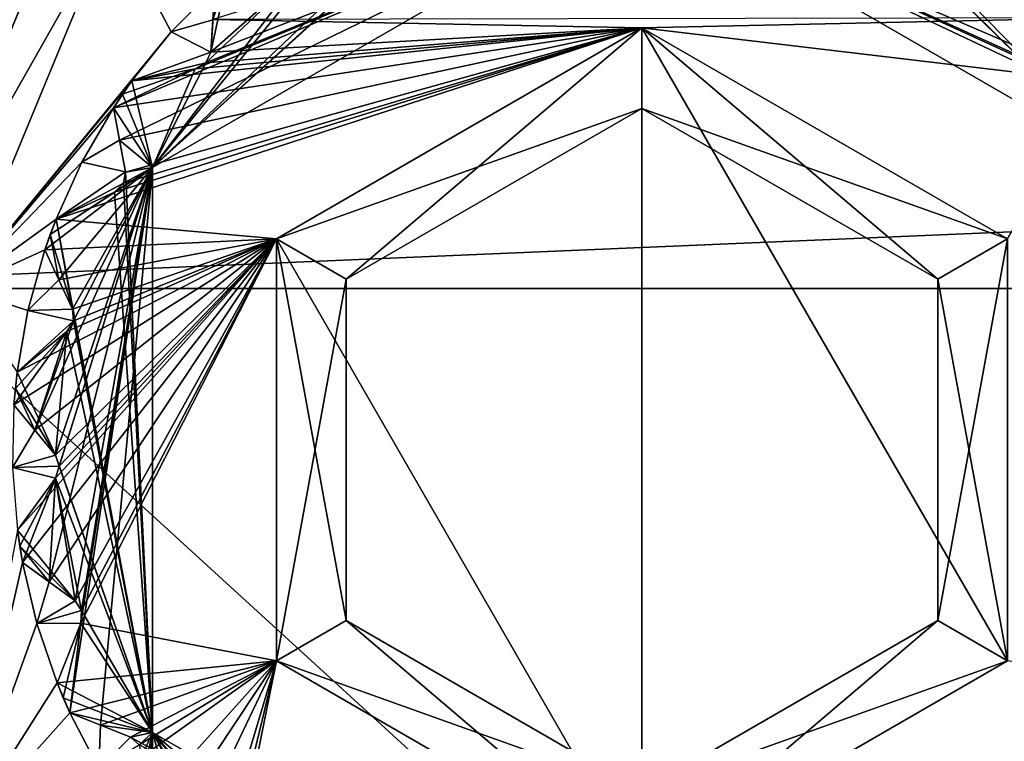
# Model space of a CAD drawing. Header units: metres. Extents: x -205 to 205, y -82 to 82.
# Tile 374 of 426: x 90.63 to 96.73, y 34.69 to 39.16. Entities that reach past the tile are written whole.
import ezdxf

# ---------------------------------------------------------------- set-up
doc = ezdxf.new("R2010")
doc.units = ezdxf.units.M
doc.layers.add('solid_PRT0003', color=7, linetype='CONTINUOUS')

msp = doc.modelspace()

# ---------------------------------------------------------------- linework, layer by layer
at = {"layer": 'solid_PRT0003'}
for points in [[(0, -75), (0, 75), (200, 75)], [(200, -75), (0, -75), (200, 75)], [(172.02478, 41.035542, 108.5), (89.953697, 41.035538, 108.5), (88.489235, 37.5, 108.5)], [(172.02478, 41.035542, 108.5), (88.489235, 37.5, 108.5), (173.489243, 37.5, 108.5)], [(90.963112, 40.026123, 108.410858), (89.916756, 37.5, 108.410858), (91.21051, 39.778721, 75)], [(90.963112, 40.026123, 108.410858), (172.061722, 37.5, 108.410858), (89.916756, 37.5, 108.410858)], [(90.963112, 40.026123, 108.410858), (171.015366, 40.026123, 108.410858), (172.061722, 37.5, 108.410858)], [(91.25267, 38.418465, 26), (94.489235, 40, 26), (91.215141, 38.61903, 26)], [(91.720932, 38.859459, 26), (91.215141, 38.61903, 26), (94.489235, 40, 26)], [(91.25267, 38.418465, 26), (91.458046, 38.249809, 26), (94.489235, 40, 26)], [(91.457962, 38.249664, 55), (93.335007, 39.944965, 55), (94.489235, 40, 55)], [(91.458046, 38.249809, 26), (91.457962, 38.249664, 55), (94.489235, 40, 55)], [(91.458046, 38.249809, 26), (94.489235, 40, 55), (94.489235, 40, 26)], [(91.788712, 38.897884, 26), (91.720932, 38.859459, 26), (94.489235, 40, 26)], [(91.818153, 38.962757, 26), (91.788712, 38.897884, 26), (94.489235, 40, 26)], [(91.831642, 39.165878, 26), (91.818153, 38.962757, 26), (94.489235, 40, 26)], [(94.489235, 40, 55), (97.40892, 38.662285, 55), (97.903175, 38.385479, 55)], [(97.520424, 38.249809, 55), (94.489235, 40, 55), (97.903175, 38.385479, 55)], [(94.489235, 40, 55), (97.35067, 38.703377, 55), (97.40892, 38.662285, 55)], [(94.489235, 40, 55), (97.32563, 38.777149, 55), (97.35067, 38.703377, 55)], [(94.489235, 40, 55), (96.779449, 39.32045, 55), (97.32563, 38.777149, 55)], [(94.489235, 40, 26), (94.489235, 40, 55), (97.520424, 38.249809, 55)], [(97.520508, 38.249664, 26), (94.489235, 40, 26), (97.520424, 38.249809, 55)], [(95.877762, 39.861923, 26), (94.489235, 40, 26), (97.520508, 38.249664, 26)], [(91.457962, 38.249664, 55), (93.277931, 39.902271, 55), (93.335007, 39.944965, 55)], [(91.457962, 38.249664, 55), (93.200035, 39.901249, 55), (93.277931, 39.902271, 55)], [(91.457962, 38.249664, 55), (92.469879, 39.494141, 55), (93.200035, 39.901249, 55)], [(95.935257, 39.809338, 26), (95.877762, 39.861923, 26), (97.520508, 38.249664, 26)], [(89.916756, 37.5, 108.410858), (90.26664, 37.5, 75), (91.21051, 39.778721, 75)], [(91.572823, 39.08931, 75), (91.21051, 39.778721, 75), (90.26664, 37.5, 75)], [(91.572823, 39.08931, 75), (91.844978, 39.366692, 75), (91.21051, 39.778721, 75)], [(96.006042, 39.801384, 26), (95.935257, 39.809338, 26), (97.520508, 38.249664, 26)], [(96.712822, 39.34576, 26), (96.006042, 39.801384, 26), (97.520508, 38.249664, 26)], [(91.457962, 38.249664, 55), (92.394676, 39.473778, 55), (92.469879, 39.494141, 55)], [(91.457962, 38.249664, 55), (91.788704, 38.897881, 55), (92.394676, 39.473778, 55)], [(91.788704, 38.897881, 55), (91.818153, 38.962795, 55), (92.394676, 39.473778, 55)], [(91.818153, 38.962795, 55), (91.920349, 39.434418, 55), (92.394676, 39.473778, 55)], [(91.818153, 38.962795, 55), (91.831459, 39.163116, 55), (91.920349, 39.434418, 55)], [(91.831459, 39.163116, 55), (91.844978, 39.366692, 55), (91.920349, 39.434418, 55)], [(91.844978, 39.366692, 55), (91.844978, 39.366692, 75), (91.572823, 39.08931, 75)], [(91.844978, 39.366692, 6), (91.572823, 39.08931, 75), (91.572823, 39.08931, 6)], [(91.844978, 39.366692, 26), (91.572823, 39.08931, 75), (91.844978, 39.366692, 6)], [(91.844978, 39.366692, 55), (91.572823, 39.08931, 75), (91.844978, 39.366692, 26)], [(91.831459, 39.163116, 6), (91.844978, 39.366692, 6), (91.572823, 39.08931, 6)], [(91.844978, 39.366692, 55), (91.818153, 38.962757, 75), (91.831642, 39.165878, 75)], [(91.831459, 39.163116, 55), (91.818153, 38.962757, 75), (91.844978, 39.366692, 55)], [(91.818153, 38.962757, 26), (91.844978, 39.366692, 6), (91.831459, 39.163116, 6)], [(91.831642, 39.165878, 26), (91.844978, 39.366692, 6), (91.818153, 38.962757, 26)], [(96.779411, 39.32045, 26), (96.712822, 39.34576, 26), (97.520508, 38.249664, 26)], [(91.818153, 38.962795, 6), (91.831459, 39.163116, 6), (91.572823, 39.08931, 6)], [(94.489235, 39.114895, 75), (91.831642, 39.165878, 75), (91.818153, 38.962757, 75)], [(91.818153, 38.962795, 55), (91.818153, 38.962757, 75), (91.831459, 39.163116, 55)], [(91.818153, 38.962757, 26), (91.831459, 39.163116, 6), (91.818153, 38.962795, 6)], [(94.489235, 39.114895, 75), (97.327019, 39.175255, 75), (91.831642, 39.165878, 75)], [(94.489235, 39.114895, 75), (97.32563, 38.777149, 75), (97.327019, 39.175255, 75)], [(94.489235, 39.114895, 75), (91.22113, 38.096882, 75), (90.860321, 37.928635, 75)], [(92.224663, 37.80743, 75), (94.489235, 39.114895, 75), (90.860321, 37.928635, 75)], [(94.489235, 39.114895, 75), (91.32962, 38.786224, 75), (91.215141, 38.61903, 75)], [(94.489235, 39.114895, 75), (91.215141, 38.61903, 75), (91.25267, 38.418465, 75)], [(94.489235, 39.114895, 75), (91.277222, 38.150955, 75), (91.22113, 38.096882, 75)], [(94.489235, 39.114895, 75), (91.25267, 38.418465, 75), (91.289604, 38.221115, 75)], [(94.489235, 39.114895, 75), (91.289604, 38.221115, 75), (91.277222, 38.150955, 75)], [(94.489235, 39.114895, 75), (91.720932, 38.859459, 75), (91.32962, 38.786224, 75)], [(94.489235, 39.114895, 75), (91.788712, 38.897884, 75), (91.720932, 38.859459, 75)], [(94.489235, 39.114895, 75), (91.818153, 38.962757, 75), (91.788712, 38.897884, 75)], [(94.489235, 38.615002, 74.500084), (94.489235, 39.114895, 75), (92.224663, 37.80743, 75)], [(92.224663, 37.80743, 6), (94.489235, 33.885105, 6), (94.489235, 39.114895, 6)], [(92.657593, 37.557503, 6.499915), (92.224663, 37.80743, 6), (94.489235, 39.114895, 6)], [(94.489235, 38.615002, 6.499915), (92.657593, 37.557503, 6.499915), (94.489235, 39.114895, 6)], [(94.489235, 39.114895, 75), (96.753807, 37.80743, 75), (97.32563, 38.777149, 75)], [(96.320877, 37.557503, 74.500084), (96.753807, 37.80743, 75), (94.489235, 39.114895, 75)], [(96.320877, 37.557503, 74.500084), (94.489235, 39.114895, 75), (94.489235, 38.615002, 74.500084)], [(96.753807, 35.19257, 6), (96.753807, 37.80743, 6), (94.489235, 39.114895, 6)], [(94.489235, 38.615002, 6.499915), (94.489235, 39.114895, 6), (96.753807, 37.80743, 6)], [(94.489235, 33.885105, 6), (96.753807, 35.19257, 6), (94.489235, 39.114895, 6)], [(91.32962, 38.786224, 75), (91.572823, 39.08931, 75), (90.26664, 37.5, 75)], [(91.572823, 39.08931, 6), (91.572823, 39.08931, 75), (91.32962, 38.786224, 75)], [(91.32962, 38.786224, 55), (91.572823, 39.08931, 6), (91.32962, 38.786224, 75)], [(91.818153, 38.962795, 6), (91.572823, 39.08931, 6), (91.32962, 38.786224, 6)], [(91.32962, 38.786224, 26), (91.32962, 38.786224, 6), (91.572823, 39.08931, 6)], [(91.32962, 38.786224, 55), (91.32962, 38.786224, 26), (91.572823, 39.08931, 6)], [(91.788704, 38.897881, 6), (91.818153, 38.962795, 6), (91.32962, 38.786224, 6)], [(91.788704, 38.897881, 55), (91.818153, 38.962757, 75), (91.818153, 38.962795, 55)], [(91.818153, 38.962757, 26), (91.818153, 38.962795, 6), (91.788704, 38.897881, 6)], [(91.788704, 38.897881, 55), (91.788712, 38.897884, 75), (91.818153, 38.962757, 75)], [(91.818153, 38.962757, 26), (91.788704, 38.897881, 6), (91.788712, 38.897884, 26)], [(91.720932, 38.859459, 26), (91.271294, 38.703373, 26), (91.215141, 38.61903, 26)], [(91.720932, 38.859459, 26), (91.32962, 38.786224, 26), (91.271294, 38.703373, 26)], [(91.720932, 38.859459, 6), (91.788704, 38.897881, 6), (91.32962, 38.786224, 6)], [(91.720932, 38.859459, 55), (91.32962, 38.786224, 75), (91.720932, 38.859459, 75)], [(91.720932, 38.859459, 55), (91.32962, 38.786224, 55), (91.32962, 38.786224, 75)], [(91.32962, 38.786224, 26), (91.720932, 38.859459, 6), (91.32962, 38.786224, 6)], [(91.720932, 38.859459, 26), (91.720932, 38.859459, 6), (91.32962, 38.786224, 26)], [(91.457962, 38.249664, 55), (91.32962, 38.786224, 55), (91.720932, 38.859459, 55)], [(91.457962, 38.249664, 55), (91.720932, 38.859459, 55), (91.788704, 38.897881, 55)], [(91.720932, 38.859459, 55), (91.720932, 38.859459, 75), (91.788712, 38.897884, 75)], [(91.720932, 38.859459, 55), (91.788712, 38.897884, 75), (91.788704, 38.897881, 55)], [(91.788712, 38.897884, 26), (91.788704, 38.897881, 6), (91.720932, 38.859459, 6)], [(91.788712, 38.897884, 26), (91.720932, 38.859459, 6), (91.720932, 38.859459, 26)], [(91.215141, 38.61903, 75), (91.32962, 38.786224, 75), (90.26664, 37.5, 75)], [(91.271294, 38.703373, 55), (91.271294, 38.703373, 26), (91.32962, 38.786224, 26)], [(91.32962, 38.786224, 55), (91.271294, 38.703373, 55), (91.32962, 38.786224, 26)], [(91.457962, 38.249664, 55), (91.271294, 38.703373, 55), (91.32962, 38.786224, 55)], [(91.215141, 38.61903, 55), (91.215141, 38.61903, 26), (91.271294, 38.703373, 26)], [(91.271294, 38.703373, 55), (91.215141, 38.61903, 55), (91.271294, 38.703373, 26)], [(91.457962, 38.249664, 55), (91.215141, 38.61903, 55), (91.271294, 38.703373, 55)], [(91.020515, 38.282681, 75), (91.215141, 38.61903, 75), (90.26664, 37.5, 75)], [(91.215141, 38.61903, 55), (91.215141, 38.61903, 75), (91.020515, 38.282681, 75)], [(91.215141, 38.61903, 6), (91.020515, 38.282681, 75), (91.020515, 38.282681, 6)], [(91.215141, 38.61903, 26), (91.020515, 38.282681, 75), (91.215141, 38.61903, 6)], [(91.215141, 38.61903, 55), (91.020515, 38.282681, 75), (91.215141, 38.61903, 26)], [(91.25267, 38.418488, 6), (91.215141, 38.61903, 6), (91.020515, 38.282681, 6)], [(91.215141, 38.61903, 55), (91.25267, 38.418465, 75), (91.215141, 38.61903, 75)], [(91.215141, 38.61903, 55), (91.289604, 38.221115, 75), (91.25267, 38.418465, 75)], [(91.25267, 38.418488, 55), (91.289604, 38.221115, 75), (91.215141, 38.61903, 55)], [(91.289604, 38.221115, 26), (91.215141, 38.61903, 6), (91.25267, 38.418488, 6)], [(91.25267, 38.418465, 26), (91.215141, 38.61903, 26), (91.215141, 38.61903, 6)], [(91.25267, 38.418465, 26), (91.215141, 38.61903, 6), (91.289604, 38.221115, 26)], [(91.457962, 38.249664, 55), (91.25267, 38.418488, 55), (91.215141, 38.61903, 55)], [(92.657593, 37.557503, 74.500084), (94.489235, 38.615002, 74.500084), (92.224663, 37.80743, 75)], [(92.657593, 37.557503, 74.500084), (92.657593, 37.557503, 6.499915), (94.489235, 38.615002, 6.499915)], [(92.657593, 37.557503, 74.500084), (94.489235, 38.615002, 6.499915), (94.489235, 38.615002, 74.500084)], [(96.320877, 37.557503, 6.499915), (94.489235, 38.615002, 6.499915), (96.753807, 37.80743, 6)], [(94.489235, 38.615002, 74.500084), (94.489235, 38.615002, 6.499915), (96.320877, 37.557503, 6.499915)], [(96.320877, 37.557503, 74.500084), (94.489235, 38.615002, 74.500084), (96.320877, 37.557503, 6.499915)], [(91.289597, 38.221153, 6), (91.25267, 38.418488, 6), (91.020515, 38.282681, 6)], [(91.289597, 38.221153, 55), (91.289604, 38.221115, 75), (91.25267, 38.418488, 55)], [(91.289604, 38.221115, 26), (91.25267, 38.418488, 6), (91.289597, 38.221153, 6)], [(91.457962, 38.249664, 55), (91.289597, 38.221153, 55), (91.25267, 38.418488, 55)], [(91.25267, 38.418465, 26), (91.289604, 38.221115, 26), (91.458046, 38.249809, 26)], [(90.860321, 37.928635, 75), (91.020515, 38.282681, 75), (90.26664, 37.5, 75)], [(90.728783, 36.621937, 26), (90.856224, 36.466789, 26), (91.458046, 38.249809, 26)], [(90.96756, 37.300293, 26), (90.728783, 36.621937, 26), (91.458046, 38.249809, 26)], [(91.458046, 38.249809, 26), (90.824432, 37.833878, 26), (90.791016, 37.738224, 26)], [(90.877251, 37.553291, 26), (91.458046, 38.249809, 26), (90.791016, 37.738224, 26)], [(90.816605, 35.682922, 26), (90.978622, 35.564342, 26), (91.458046, 38.249809, 26)], [(90.856071, 36.32494, 26), (90.816605, 35.682922, 26), (91.458046, 38.249809, 26)], [(91.22113, 38.096882, 26), (90.824432, 37.833878, 26), (91.458046, 38.249809, 26)], [(90.879173, 36.399345, 26), (90.856071, 36.32494, 26), (91.458046, 38.249809, 26)], [(90.856224, 36.466789, 26), (90.879173, 36.399345, 26), (91.458046, 38.249809, 26)], [(91.020515, 38.282681, 6), (91.020515, 38.282681, 75), (90.860321, 37.928635, 75)], [(90.860321, 37.928635, 55), (91.020515, 38.282681, 6), (90.860321, 37.928635, 75)], [(91.289597, 38.221153, 6), (91.020515, 38.282681, 6), (90.860321, 37.928635, 6)], [(90.860321, 37.928635, 26), (90.860321, 37.928635, 6), (91.020515, 38.282681, 6)], [(90.860321, 37.928635, 55), (90.860321, 37.928635, 26), (91.020515, 38.282681, 6)], [(90.877251, 37.553291, 26), (90.962105, 37.371326, 26), (91.458046, 38.249809, 26)], [(91.135185, 34.795246, 26), (91.458046, 38.249809, 26), (90.945732, 34.871021, 26)], [(91.013748, 35.426907, 26), (90.945732, 34.871021, 26), (91.458046, 38.249809, 26)], [(90.962105, 37.371326, 26), (90.96756, 37.300293, 26), (91.458046, 38.249809, 26)], [(90.978622, 35.564342, 26), (91.017624, 35.504723, 26), (91.458046, 38.249809, 26)], [(91.017624, 35.504723, 26), (91.013748, 35.426907, 26), (91.458046, 38.249809, 26)], [(91.135185, 34.795246, 26), (91.457962, 34.750336, 26), (91.458046, 38.249809, 26)], [(91.277222, 38.150955, 26), (91.22113, 38.096882, 26), (91.458046, 38.249809, 26)], [(91.289604, 38.221115, 26), (91.277222, 38.150955, 26), (91.458046, 38.249809, 26)], [(91.457962, 38.249664, 55), (91.458046, 34.750191, 55), (91.289597, 38.221153, 55)], [(91.458046, 38.249809, 26), (91.457962, 34.750336, 26), (91.457962, 38.249664, 55)], [(91.457962, 34.750336, 26), (91.458046, 34.750191, 55), (91.457962, 38.249664, 55)], [(91.277222, 38.150955, 6), (91.289597, 38.221153, 6), (90.860321, 37.928635, 6)], [(91.277222, 38.150955, 55), (91.289604, 38.221115, 75), (91.289597, 38.221153, 55)], [(91.289604, 38.221115, 26), (91.289597, 38.221153, 6), (91.277222, 38.150955, 6)], [(91.458046, 34.750191, 55), (91.277222, 38.150955, 55), (91.289597, 38.221153, 55)], [(91.277222, 38.150955, 55), (91.277222, 38.150955, 75), (91.289604, 38.221115, 75)], [(91.289604, 38.221115, 26), (91.277222, 38.150955, 6), (91.277222, 38.150955, 26)], [(91.22113, 38.096882, 6), (91.277222, 38.150955, 6), (90.860321, 37.928635, 6)], [(91.22113, 38.096882, 55), (91.22113, 38.096882, 75), (91.277222, 38.150955, 75)], [(91.22113, 38.096882, 55), (91.277222, 38.150955, 75), (91.277222, 38.150955, 55)], [(91.277222, 38.150955, 26), (91.277222, 38.150955, 6), (91.22113, 38.096882, 6)], [(91.277222, 38.150955, 26), (91.22113, 38.096882, 6), (91.22113, 38.096882, 26)], [(91.458046, 34.750191, 55), (91.22113, 38.096882, 55), (91.277222, 38.150955, 55)], [(91.22113, 38.096882, 26), (90.860321, 37.928635, 26), (90.824432, 37.833878, 26)], [(91.22113, 38.096882, 55), (90.860321, 37.928635, 75), (91.22113, 38.096882, 75)], [(91.22113, 38.096882, 55), (90.860321, 37.928635, 55), (90.860321, 37.928635, 75)], [(90.860321, 37.928635, 26), (91.22113, 38.096882, 6), (90.860321, 37.928635, 6)], [(91.22113, 38.096882, 26), (91.22113, 38.096882, 6), (90.860321, 37.928635, 26)], [(91.458046, 34.750191, 55), (90.860321, 37.928635, 55), (91.22113, 38.096882, 55)], [(90.791016, 37.738224, 75), (90.860321, 37.928635, 75), (90.26664, 37.5, 75)], [(92.224663, 37.80743, 75), (90.860321, 37.928635, 75), (90.791016, 37.738224, 75)], [(90.824432, 37.833878, 55), (90.824432, 37.833878, 26), (90.860321, 37.928635, 26)], [(90.860321, 37.928635, 55), (90.824432, 37.833878, 55), (90.860321, 37.928635, 26)], [(90.96209, 37.371361, 55), (90.824432, 37.833878, 55), (90.860321, 37.928635, 55)], [(91.458046, 34.750191, 55), (90.96209, 37.371361, 55), (90.860321, 37.928635, 55)], [(90.791016, 37.738224, 55), (90.791016, 37.738224, 26), (90.824432, 37.833878, 26)], [(90.824432, 37.833878, 55), (90.791016, 37.738224, 55), (90.824432, 37.833878, 26)], [(90.877243, 37.553314, 55), (90.791016, 37.738224, 55), (90.824432, 37.833878, 55)], [(90.96209, 37.371361, 55), (90.877243, 37.553314, 55), (90.824432, 37.833878, 55)], [(92.224663, 37.80743, 75), (90.619041, 36.981277, 75), (90.599274, 36.779613, 75)], [(92.224663, 37.80743, 75), (90.599274, 36.779613, 75), (90.728783, 36.621937, 75)], [(92.224663, 37.80743, 75), (90.926682, 37.233971, 75), (90.619041, 36.981277, 75)], [(92.224663, 37.80743, 75), (90.856071, 36.32494, 75), (90.620949, 36.003681, 75)], [(92.224663, 37.80743, 75), (90.620949, 36.003681, 75), (90.651947, 35.803432, 75)], [(92.224663, 37.80743, 75), (90.651947, 35.803432, 75), (90.816605, 35.682922, 75)], [(92.224663, 37.80743, 75), (90.728783, 36.621937, 75), (90.856224, 36.466789, 75)], [(92.224663, 37.80743, 75), (90.791016, 37.738224, 75), (90.877251, 37.553291, 75)], [(92.224663, 37.80743, 75), (90.816605, 35.682922, 75), (90.978622, 35.564342, 75)], [(92.224663, 37.80743, 75), (90.879173, 36.399345, 75), (90.856071, 36.32494, 75)], [(92.224663, 37.80743, 75), (90.856224, 36.466789, 75), (90.879173, 36.399345, 75)], [(92.224663, 37.80743, 75), (90.877251, 37.553291, 75), (90.962105, 37.371326, 75)], [(92.224663, 37.80743, 75), (90.96756, 37.300293, 75), (90.926682, 37.233971, 75)], [(92.224663, 37.80743, 75), (90.962105, 37.371326, 75), (90.96756, 37.300293, 75)], [(92.224663, 37.80743, 75), (90.978622, 35.564342, 75), (91.017624, 35.504723, 75)], [(92.224663, 37.80743, 75), (91.017624, 35.504723, 75), (91.013748, 35.426907, 75)], [(92.224663, 35.19257, 75), (92.224663, 37.80743, 75), (91.013748, 35.426907, 75)], [(92.657593, 37.557503, 74.500084), (92.224663, 37.80743, 75), (92.224663, 35.19257, 75)], [(92.224663, 37.80743, 6), (92.224663, 35.19257, 6), (94.489235, 33.885105, 6)], [(92.657593, 35.442497, 6.499915), (92.224663, 35.19257, 6), (92.224663, 37.80743, 6)], [(92.657593, 37.557503, 6.499915), (92.657593, 35.442497, 6.499915), (92.224663, 37.80743, 6)], [(96.320877, 35.442497, 74.500084), (96.753807, 35.19257, 75), (96.753807, 37.80743, 75)], [(96.320877, 35.442497, 74.500084), (96.753807, 37.80743, 75), (96.320877, 37.557503, 74.500084)], [(96.320877, 37.557503, 6.499915), (96.753807, 37.80743, 6), (96.753807, 35.19257, 6)], [(90.686157, 37.36404, 75), (90.791016, 37.738224, 75), (90.26664, 37.5, 75)], [(90.791016, 37.738224, 55), (90.791016, 37.738224, 75), (90.686157, 37.36404, 75)], [(90.791016, 37.738224, 6), (90.686157, 37.36404, 75), (90.686157, 37.36404, 6)], [(90.791016, 37.738224, 26), (90.686157, 37.36404, 75), (90.791016, 37.738224, 6)], [(90.791016, 37.738224, 55), (90.686157, 37.36404, 75), (90.791016, 37.738224, 26)], [(90.877243, 37.553314, 6), (90.791016, 37.738224, 6), (90.686157, 37.36404, 6)], [(90.791016, 37.738224, 55), (90.877251, 37.553291, 75), (90.791016, 37.738224, 75)], [(90.791016, 37.738224, 55), (90.962105, 37.371326, 75), (90.877251, 37.553291, 75)], [(90.877243, 37.553314, 55), (90.962105, 37.371326, 75), (90.791016, 37.738224, 55)], [(90.962105, 37.371326, 26), (90.791016, 37.738224, 6), (90.877243, 37.553314, 6)], [(90.877251, 37.553291, 26), (90.791016, 37.738224, 26), (90.791016, 37.738224, 6)], [(90.877251, 37.553291, 26), (90.791016, 37.738224, 6), (90.962105, 37.371326, 26)], [(90.96209, 37.371361, 6), (90.877243, 37.553314, 6), (90.686157, 37.36404, 6)], [(90.96209, 37.371361, 55), (90.962105, 37.371326, 75), (90.877243, 37.553314, 55)], [(90.962105, 37.371326, 26), (90.877243, 37.553314, 6), (90.96209, 37.371361, 6)], [(92.657593, 37.557503, 74.500084), (92.224663, 35.19257, 75), (92.657593, 35.442497, 74.500084)], [(92.657593, 35.442497, 74.500084), (92.657593, 35.442497, 6.499915), (92.657593, 37.557503, 6.499915)], [(92.657593, 37.557503, 74.500084), (92.657593, 35.442497, 74.500084), (92.657593, 37.557503, 6.499915)], [(96.320877, 35.442497, 6.499915), (96.320877, 37.557503, 6.499915), (96.753807, 35.19257, 6)], [(96.320877, 37.557503, 74.500084), (96.320877, 37.557503, 6.499915), (96.320877, 35.442497, 6.499915)], [(96.320877, 35.442497, 74.500084), (96.320877, 37.557503, 74.500084), (96.320877, 35.442497, 6.499915)], [(88.489235, -37.5, 108.5), (173.489243, 37.5, 108.5), (88.489235, 37.5, 108.5)], [(88.489235, -37.5, 108.5), (173.489243, -37.5, 108.5), (173.489243, 37.5, 108.5)], [(172.061722, -37.5, 108.410858), (89.916756, -37.5, 108.410858), (89.916756, 37.5, 108.410858)], [(172.061722, 37.5, 108.410858), (172.061722, -37.5, 108.410858), (89.916756, 37.5, 108.410858)], [(90.619041, 36.981277, 75), (90.686157, 37.36404, 75), (90.26664, 37.5, 75)], [(90.686157, 37.36404, 6), (90.686157, 37.36404, 75), (90.619041, 36.981277, 75)], [(90.619041, 36.981277, 55), (90.686157, 37.36404, 6), (90.619041, 36.981277, 75)], [(90.967552, 37.300289, 6), (90.686157, 37.36404, 6), (90.619041, 36.981277, 6)], [(90.619041, 36.981277, 26), (90.619041, 36.981277, 6), (90.686157, 37.36404, 6)], [(90.619041, 36.981277, 55), (90.619041, 36.981277, 26), (90.686157, 37.36404, 6)], [(90.967552, 37.300289, 6), (90.96209, 37.371361, 6), (90.686157, 37.36404, 6)], [(90.967552, 37.300289, 55), (90.962105, 37.371326, 75), (90.96209, 37.371361, 55)], [(90.962105, 37.371326, 26), (90.96209, 37.371361, 6), (90.967552, 37.300289, 6)], [(91.458046, 34.750191, 55), (90.967552, 37.300289, 55), (90.96209, 37.371361, 55)], [(90.967552, 37.300289, 55), (90.96756, 37.300293, 75), (90.962105, 37.371326, 75)], [(90.962105, 37.371326, 26), (90.967552, 37.300289, 6), (90.96756, 37.300293, 26)], [(90.926682, 37.233971, 6), (90.967552, 37.300289, 6), (90.619041, 36.981277, 6)], [(90.96756, 37.300293, 26), (90.926682, 37.233971, 26), (90.728783, 36.621937, 26)], [(90.926682, 37.233971, 55), (90.926682, 37.233971, 75), (90.96756, 37.300293, 75)], [(90.926682, 37.233971, 55), (90.96756, 37.300293, 75), (90.967552, 37.300289, 55)], [(90.96756, 37.300293, 26), (90.967552, 37.300289, 6), (90.926682, 37.233971, 6)], [(90.96756, 37.300293, 26), (90.926682, 37.233971, 6), (90.926682, 37.233971, 26)], [(91.458046, 34.750191, 55), (90.926682, 37.233971, 55), (90.967552, 37.300289, 55)], [(90.926682, 37.233971, 26), (90.607849, 36.880573, 26), (90.599274, 36.779613, 26)], [(90.926682, 37.233971, 26), (90.599274, 36.779613, 26), (90.728783, 36.621937, 26)], [(90.926682, 37.233971, 26), (90.619041, 36.981277, 26), (90.607849, 36.880573, 26)], [(90.926682, 37.233971, 55), (90.619041, 36.981277, 75), (90.926682, 37.233971, 75)], [(90.926682, 37.233971, 55), (90.619041, 36.981277, 55), (90.619041, 36.981277, 75)], [(90.619041, 36.981277, 26), (90.926682, 37.233971, 6), (90.619041, 36.981277, 6)], [(90.926682, 37.233971, 26), (90.926682, 37.233971, 6), (90.619041, 36.981277, 26)], [(90.856201, 36.46682, 55), (90.619041, 36.981277, 55), (90.926682, 37.233971, 55)], [(91.458046, 34.750191, 55), (90.856201, 36.46682, 55), (90.926682, 37.233971, 55)], [(90.856201, 36.46682, 55), (90.607849, 36.880573, 55), (90.619041, 36.981277, 55)], [(90.728775, 36.621956, 55), (90.599274, 36.779613, 55), (90.607849, 36.880573, 55)], [(90.856201, 36.46682, 55), (90.728775, 36.621956, 55), (90.607849, 36.880573, 55)], [(90.728775, 36.621956, 6), (90.599274, 36.779613, 6), (90.590759, 36.391106, 6)], [(90.599274, 36.779613, 55), (90.728783, 36.621937, 75), (90.599274, 36.779613, 75)], [(90.599274, 36.779613, 55), (90.856224, 36.466789, 75), (90.728783, 36.621937, 75)], [(90.728775, 36.621956, 55), (90.856224, 36.466789, 75), (90.599274, 36.779613, 55)], [(90.856224, 36.466789, 26), (90.599274, 36.779613, 6), (90.728775, 36.621956, 6)], [(90.728783, 36.621937, 26), (90.599274, 36.779613, 26), (90.599274, 36.779613, 6)], [(90.728783, 36.621937, 26), (90.599274, 36.779613, 6), (90.856224, 36.466789, 26)], [(90.856201, 36.46682, 6), (90.728775, 36.621956, 6), (90.590759, 36.391106, 6)], [(90.856201, 36.46682, 55), (90.856224, 36.466789, 75), (90.728775, 36.621956, 55)], [(90.856224, 36.466789, 26), (90.728775, 36.621956, 6), (90.856201, 36.46682, 6)], [(90.879173, 36.399342, 6), (90.856201, 36.46682, 6), (90.590759, 36.391106, 6)], [(90.879173, 36.399342, 55), (90.856224, 36.466789, 75), (90.856201, 36.46682, 55)], [(90.856224, 36.466789, 26), (90.856201, 36.46682, 6), (90.879173, 36.399342, 6)], [(91.458046, 34.750191, 55), (90.879173, 36.399342, 55), (90.856201, 36.46682, 55)], [(90.879173, 36.399342, 55), (90.879173, 36.399345, 75), (90.856224, 36.466789, 75)], [(90.856224, 36.466789, 26), (90.879173, 36.399342, 6), (90.879173, 36.399345, 26)], [(90.856071, 36.32494, 6), (90.879173, 36.399342, 6), (90.590759, 36.391106, 6)], [(90.856071, 36.32494, 6), (90.590759, 36.391106, 6), (90.620949, 36.003681, 6)], [(90.856071, 36.32494, 55), (90.856071, 36.32494, 75), (90.879173, 36.399345, 75)], [(90.856071, 36.32494, 55), (90.879173, 36.399345, 75), (90.879173, 36.399342, 55)], [(90.879173, 36.399345, 26), (90.879173, 36.399342, 6), (90.856071, 36.32494, 6)], [(90.879173, 36.399345, 26), (90.856071, 36.32494, 6), (90.856071, 36.32494, 26)], [(91.458046, 34.750191, 55), (90.856071, 36.32494, 55), (90.879173, 36.399342, 55)], [(90.856071, 36.32494, 55), (90.620949, 36.003681, 75), (90.856071, 36.32494, 75)], [(90.856071, 36.32494, 55), (90.620949, 36.003681, 55), (90.620949, 36.003681, 75)], [(90.620949, 36.003681, 26), (90.856071, 36.32494, 6), (90.620949, 36.003681, 6)], [(90.856071, 36.32494, 26), (90.856071, 36.32494, 6), (90.620949, 36.003681, 26)], [(90.856071, 36.32494, 26), (90.620949, 36.003681, 26), (90.635147, 35.903355, 26)], [(90.978592, 35.564365, 55), (90.620949, 36.003681, 55), (90.856071, 36.32494, 55)], [(90.856071, 36.32494, 26), (90.635147, 35.903355, 26), (90.651947, 35.803432, 26)], [(90.856071, 36.32494, 26), (90.651947, 35.803432, 26), (90.816605, 35.682922, 26)], [(91.017624, 35.504719, 55), (90.978592, 35.564365, 55), (90.856071, 36.32494, 55)], [(91.458046, 34.750191, 55), (91.017624, 35.504719, 55), (90.856071, 36.32494, 55)], [(90.651947, 35.803432, 75), (90.620949, 36.003681, 75), (90.26664, 34.11261, 75)], [(90.635147, 35.903355, 55), (90.635147, 35.903355, 26), (90.620949, 36.003681, 26)], [(90.620949, 36.003681, 55), (90.635147, 35.903355, 55), (90.620949, 36.003681, 26)], [(90.978592, 35.564365, 55), (90.635147, 35.903355, 55), (90.620949, 36.003681, 55)], [(90.651947, 35.803432, 55), (90.651947, 35.803432, 26), (90.635147, 35.903355, 26)], [(90.635147, 35.903355, 55), (90.651947, 35.803432, 55), (90.635147, 35.903355, 26)], [(90.816582, 35.682934, 55), (90.651947, 35.803432, 55), (90.635147, 35.903355, 55)], [(90.978592, 35.564365, 55), (90.816582, 35.682934, 55), (90.635147, 35.903355, 55)], [(90.740318, 35.425014, 75), (90.651947, 35.803432, 75), (90.26664, 34.11261, 75)], [(90.651947, 35.803432, 55), (90.651947, 35.803432, 75), (90.740318, 35.425014, 75)], [(90.651947, 35.803432, 55), (90.816605, 35.682922, 75), (90.651947, 35.803432, 75)], [(90.651947, 35.803432, 6), (90.740318, 35.425014, 75), (90.740318, 35.425014, 6)], [(90.651947, 35.803432, 26), (90.740318, 35.425014, 75), (90.651947, 35.803432, 6)], [(90.651947, 35.803432, 55), (90.740318, 35.425014, 75), (90.651947, 35.803432, 26)], [(90.651947, 35.803432, 55), (90.978622, 35.564342, 75), (90.816605, 35.682922, 75)], [(90.816582, 35.682934, 55), (90.978622, 35.564342, 75), (90.651947, 35.803432, 55)], [(90.816582, 35.682934, 6), (90.651947, 35.803432, 6), (90.740318, 35.425014, 6)], [(90.978622, 35.564342, 26), (90.651947, 35.803432, 6), (90.816582, 35.682934, 6)], [(90.816605, 35.682922, 26), (90.651947, 35.803432, 26), (90.651947, 35.803432, 6)], [(90.816605, 35.682922, 26), (90.651947, 35.803432, 6), (90.978622, 35.564342, 26)], [(90.978592, 35.564365, 6), (90.816582, 35.682934, 6), (90.740318, 35.425014, 6)], [(90.978592, 35.564365, 55), (90.978622, 35.564342, 75), (90.816582, 35.682934, 55)], [(90.978622, 35.564342, 26), (90.816582, 35.682934, 6), (90.978592, 35.564365, 6)], [(91.017624, 35.504719, 6), (90.978592, 35.564365, 6), (90.740318, 35.425014, 6)], [(91.017624, 35.504719, 55), (90.978622, 35.564342, 75), (90.978592, 35.564365, 55)], [(90.978622, 35.564342, 26), (90.978592, 35.564365, 6), (91.017624, 35.504719, 6)], [(91.017624, 35.504719, 55), (91.017624, 35.504723, 75), (90.978622, 35.564342, 75)], [(90.978622, 35.564342, 26), (91.017624, 35.504719, 6), (91.017624, 35.504723, 26)], [(91.013748, 35.426907, 6), (91.017624, 35.504719, 6), (90.740318, 35.425014, 6)], [(91.013748, 35.426907, 55), (91.013748, 35.426907, 75), (91.017624, 35.504723, 75)], [(91.013748, 35.426907, 55), (91.017624, 35.504723, 75), (91.017624, 35.504719, 55)], [(91.017624, 35.504723, 26), (91.017624, 35.504719, 6), (91.013748, 35.426907, 6)], [(91.017624, 35.504723, 26), (91.013748, 35.426907, 6), (91.013748, 35.426907, 26)], [(91.458046, 34.750191, 55), (91.013748, 35.426907, 55), (91.017624, 35.504719, 55)], [(92.657593, 35.442497, 74.500084), (92.224663, 35.19257, 75), (94.489235, 33.885105, 75)], [(92.657593, 35.442497, 6.499915), (94.489235, 34.384998, 6.499915), (92.224663, 35.19257, 6)], [(92.657593, 35.442497, 74.500084), (94.489235, 33.885105, 75), (94.489235, 34.384998, 74.500084)], [(94.489235, 34.384998, 74.500084), (94.489235, 34.384998, 6.499915), (92.657593, 35.442497, 6.499915)], [(92.657593, 35.442497, 74.500084), (94.489235, 34.384998, 74.500084), (92.657593, 35.442497, 6.499915)], [(94.489235, 34.384998, 74.500084), (96.753807, 35.19257, 75), (96.320877, 35.442497, 74.500084)], [(96.320877, 35.442497, 6.499915), (96.753807, 35.19257, 6), (94.489235, 33.885105, 6)], [(96.320877, 35.442497, 6.499915), (94.489235, 33.885105, 6), (94.489235, 34.384998, 6.499915)], [(96.320877, 35.442497, 74.500084), (96.320877, 35.442497, 6.499915), (94.489235, 34.384998, 6.499915)], [(94.489235, 34.384998, 74.500084), (96.320877, 35.442497, 74.500084), (94.489235, 34.384998, 6.499915)], [(90.865906, 35.05727, 75), (90.740318, 35.425014, 75), (90.26664, 34.11261, 75)], [(91.013748, 35.426907, 6), (90.740318, 35.425014, 6), (90.865906, 35.05727, 6)], [(90.740318, 35.425014, 6), (90.740318, 35.425014, 75), (90.865906, 35.05727, 75)], [(90.865906, 35.05727, 55), (90.740318, 35.425014, 6), (90.865906, 35.05727, 75)], [(90.865906, 35.05727, 26), (90.865906, 35.05727, 6), (90.740318, 35.425014, 6)], [(90.865906, 35.05727, 55), (90.865906, 35.05727, 26), (90.740318, 35.425014, 6)], [(92.224663, 35.19257, 75), (91.013748, 35.426907, 75), (90.865906, 35.05727, 75)], [(91.013748, 35.426907, 55), (90.865906, 35.05727, 75), (91.013748, 35.426907, 75)], [(91.013748, 35.426907, 55), (90.865906, 35.05727, 55), (90.865906, 35.05727, 75)], [(90.865906, 35.05727, 26), (91.013748, 35.426907, 6), (90.865906, 35.05727, 6)], [(91.013748, 35.426907, 26), (91.013748, 35.426907, 6), (90.865906, 35.05727, 26)], [(91.013748, 35.426907, 26), (90.865906, 35.05727, 26), (90.90461, 34.963627, 26)], [(91.458046, 34.750191, 55), (90.865906, 35.05727, 55), (91.013748, 35.426907, 55)], [(91.013748, 35.426907, 26), (90.90461, 34.963627, 26), (90.945732, 34.871021, 26)], [(92.224663, 35.19257, 75), (90.865906, 35.05727, 75), (90.945732, 34.871021, 75)], [(92.224663, 35.19257, 75), (90.945732, 34.871021, 75), (91.135185, 34.795246, 75)], [(92.224663, 35.19257, 75), (91.135185, 34.795246, 75), (91.321602, 34.720684, 75)], [(92.224663, 35.19257, 75), (91.321602, 34.720684, 75), (91.374207, 34.672634, 75)], [(92.224663, 35.19257, 75), (91.389809, 34.596302, 75), (91.338531, 34.201508, 75)], [(92.224663, 35.19257, 75), (91.338531, 34.201508, 75), (91.462166, 34.040966, 75)], [(92.224663, 35.19257, 75), (91.374207, 34.672634, 75), (91.389809, 34.596302, 75)], [(92.224663, 35.19257, 75), (91.462166, 34.040966, 75), (91.664513, 34.014687, 75)], [(92.224663, 35.19257, 75), (91.664513, 34.014687, 75), (91.863617, 33.988827, 75)], [(92.224663, 35.19257, 75), (91.863617, 33.988827, 75), (91.926514, 33.955368, 75)], [(92.224663, 35.19257, 75), (91.926514, 33.955368, 75), (91.960609, 33.885315, 75)], [(92.224663, 35.19257, 75), (91.960609, 33.885315, 75), (94.489235, 33.885105, 75)], [(94.489235, 34.384998, 6.499915), (94.489235, 33.885105, 6), (92.224663, 35.19257, 6)], [(96.753807, 35.19257, 75), (94.489235, 33.885105, 75), (97.940727, 35.002312, 75)], [(94.489235, 34.384998, 74.500084), (94.489235, 33.885105, 75), (96.753807, 35.19257, 75)], [(90.945732, 34.871021, 75), (90.865906, 35.05727, 75), (90.26664, 34.11261, 75)], [(90.90461, 34.963627, 55), (90.90461, 34.963627, 26), (90.865906, 35.05727, 26)], [(90.865906, 35.05727, 55), (90.90461, 34.963627, 55), (90.865906, 35.05727, 26)], [(91.458046, 34.750191, 55), (90.90461, 34.963627, 55), (90.865906, 35.05727, 55)], [(90.945732, 34.871021, 55), (90.945732, 34.871021, 26), (90.90461, 34.963627, 26)], [(90.90461, 34.963627, 55), (90.945732, 34.871021, 55), (90.90461, 34.963627, 26)], [(91.458046, 34.750191, 55), (90.945732, 34.871021, 55), (90.90461, 34.963627, 55)], [(94.489235, 33.885105, 75), (98.003098, 34.808033, 75), (97.940727, 35.002312, 75)], [(91.125435, 34.52647, 75), (90.945732, 34.871021, 75), (90.26664, 34.11261, 75)], [(90.945732, 34.871021, 55), (90.945732, 34.871021, 75), (91.125435, 34.52647, 75)], [(90.945732, 34.871021, 55), (91.135185, 34.795246, 75), (90.945732, 34.871021, 75)], [(90.945732, 34.871021, 6), (91.125435, 34.52647, 75), (91.125435, 34.52647, 6)], [(90.945732, 34.871021, 26), (91.125435, 34.52647, 75), (90.945732, 34.871021, 6)], [(90.945732, 34.871021, 55), (91.125435, 34.52647, 75), (90.945732, 34.871021, 26)], [(90.945732, 34.871021, 55), (91.321602, 34.720684, 75), (91.135185, 34.795246, 75)], [(91.135162, 34.795254, 55), (91.321602, 34.720684, 75), (90.945732, 34.871021, 55)], [(91.135162, 34.795254, 6), (90.945732, 34.871021, 6), (91.125435, 34.52647, 6)], [(91.321602, 34.720684, 26), (90.945732, 34.871021, 6), (91.135162, 34.795254, 6)], [(91.135185, 34.795246, 26), (90.945732, 34.871021, 26), (90.945732, 34.871021, 6)], [(91.135185, 34.795246, 26), (90.945732, 34.871021, 6), (91.321602, 34.720684, 26)], [(91.458046, 34.750191, 55), (91.135162, 34.795254, 55), (90.945732, 34.871021, 55)], [(91.321571, 34.720695, 6), (91.135162, 34.795254, 6), (91.125435, 34.52647, 6)], [(91.321571, 34.720695, 55), (91.321602, 34.720684, 75), (91.135162, 34.795254, 55)], [(91.321602, 34.720684, 26), (91.135162, 34.795254, 6), (91.321571, 34.720695, 6)], [(91.458046, 34.750191, 55), (91.321571, 34.720695, 55), (91.135162, 34.795254, 55)], [(91.135185, 34.795246, 26), (91.321602, 34.720684, 26), (91.457962, 34.750336, 26)], [(94.489235, 33.885105, 75), (97.910477, 34.627808, 75), (98.003098, 34.808033, 75)], [(91.374207, 34.67263, 6), (91.321571, 34.720695, 6), (91.125435, 34.52647, 6)], [(91.458046, 34.750191, 55), (94.489235, 33, 55), (91.321571, 34.720695, 55)], [(91.374207, 34.67263, 55), (91.321602, 34.720684, 75), (91.321571, 34.720695, 55)], [(91.321602, 34.720684, 26), (91.321571, 34.720695, 6), (91.374207, 34.67263, 6)], [(94.489235, 33, 55), (91.374207, 34.67263, 55), (91.321571, 34.720695, 55)], [(91.321602, 34.720684, 26), (91.374207, 34.672634, 26), (91.457962, 34.750336, 26)], [(91.374207, 34.67263, 55), (91.374207, 34.672634, 75), (91.321602, 34.720684, 75)], [(91.321602, 34.720684, 26), (91.374207, 34.67263, 6), (91.374207, 34.672634, 26)], [(91.457962, 34.750336, 26), (91.338531, 34.201508, 26), (91.399307, 34.120434, 26)], [(91.389809, 34.596302, 26), (91.338531, 34.201508, 26), (91.457962, 34.750336, 26)], [(91.374207, 34.672634, 26), (91.389809, 34.596302, 26), (91.457962, 34.750336, 26)], [(91.457962, 34.750336, 26), (91.399307, 34.120434, 26), (91.462166, 34.040966, 26)], [(91.664513, 34.014687, 26), (91.457962, 34.750336, 26), (91.462166, 34.040966, 26)], [(91.457962, 34.750336, 26), (94.489235, 33, 26), (91.458046, 34.750191, 55)], [(93.469391, 33.035522, 26), (94.489235, 33, 26), (91.457962, 34.750336, 26)], [(92.639854, 33.397991, 26), (93.469391, 33.035522, 26), (91.457962, 34.750336, 26)], [(92.57061, 33.414753, 26), (92.639854, 33.397991, 26), (91.457962, 34.750336, 26)], [(91.926514, 33.955368, 26), (92.57061, 33.414753, 26), (91.457962, 34.750336, 26)], [(91.863617, 33.988827, 26), (91.926514, 33.955368, 26), (91.457962, 34.750336, 26)], [(91.664513, 34.014687, 26), (91.863617, 33.988827, 26), (91.457962, 34.750336, 26)], [(94.489235, 33, 26), (94.489235, 33, 55), (91.458046, 34.750191, 55)], [(94.489235, 33, 55), (97.520508, 34.750336, 55), (96.066124, 33.22686, 55)], [(97.520424, 34.750191, 26), (97.520508, 34.750336, 55), (94.489235, 33, 55)], [(94.489235, 33, 26), (97.520424, 34.750191, 26), (94.489235, 33, 55)], [(97.520424, 34.750191, 26), (94.489235, 33, 26), (97.531425, 34.506107, 26)], [(97.520508, 34.750336, 55), (96.117409, 33.276375, 55), (96.066124, 33.22686, 55)], [(97.520508, 34.750336, 55), (96.194565, 33.287151, 55), (96.117409, 33.276375, 55)], [(97.520508, 34.750336, 55), (96.867935, 33.782558, 55), (96.194565, 33.287151, 55)]]:
    msp.add_3dface(points, dxfattribs=at)

doc.saveas('drawing.dxf')
